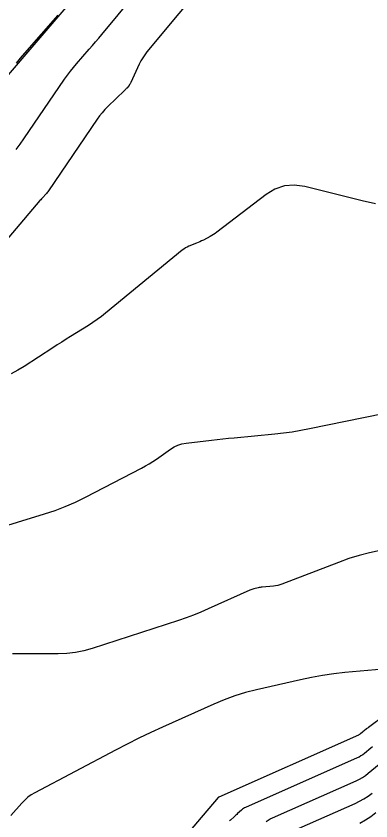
# Model space of a CAD drawing. Extents: x 1005228 to 1008882, y 1883389 to 1885754.
# Drawn here: x 1007516.7 to 1007592.2, y 1884530.4 to 1884701.7 of the extents above; entities that cross this region are included whole.
import ezdxf

# ---------------------------------------------------------------- set-up
doc = ezdxf.new("R2010")
doc.units = 0
for name, color, linetype in [('C-ANNO-NOTE', 7, 'Continuous'), ('R_Erosion', 7, 'Continuous'), ('S_BRIDGE', 7, 'Continuous')]:
    doc.layers.add(name, color=color, linetype=linetype)

msp = doc.modelspace()

# ---------------------------------------------------------------- linework, layer by layer
at = {"layer": 'C-ANNO-NOTE'}
for points in [[(1007516.72, 1884673.26), (1007517.59, 1884674.39), (1007518.41, 1884675.56), (1007527.06, 1884688.25), (1007527.65, 1884689.09), (1007528.27, 1884689.91), (1007528.91, 1884690.72), (1007529.58, 1884691.5), (1007532.29, 1884694.59), (1007532.96, 1884695.37), (1007533.63, 1884696.15), (1007534.3, 1884696.94), (1007534.96, 1884697.73), (1007545.4, 1884710.34)], [(1007525.59, 1884701.86), (1007518.52, 1884693.79), (1007517.6, 1884692.71), (1007516.72, 1884691.61)], [(1007593.16, 1884661.73), (1007590.35, 1884662.37), (1007578.11, 1884665.4), (1007575.89, 1884665.71), (1007573.78, 1884665.53), (1007571.77, 1884664.85), (1007569.87, 1884663.68), (1007559.39, 1884655.66), (1007559.06, 1884655.42), (1007558.72, 1884655.19), (1007558.37, 1884654.98), (1007558.01, 1884654.78), (1007556.56, 1884654.02), (1007556.19, 1884653.84), (1007555.82, 1884653.66), (1007555.44, 1884653.5), (1007555.07, 1884653.34), (1007553.49, 1884652.7), (1007553.1, 1884652.52), (1007552.74, 1884652.33), (1007552.39, 1884652.1), (1007552.05, 1884651.85), (1007535.74, 1884638.44), (1007534.87, 1884637.74), (1007533.97, 1884637.08), (1007533.06, 1884636.45), (1007532.12, 1884635.85), (1007528.32, 1884633.5), (1007527.37, 1884632.91), (1007526.43, 1884632.32), (1007525.48, 1884631.72), (1007524.55, 1884631.11), (1007518.45, 1884627.13), (1007517.1, 1884626.31), (1007515.7, 1884625.57)], [(1007511.25, 1884592.26), (1007522.78, 1884595.77), (1007525.01, 1884596.5), (1007527.2, 1884597.34), (1007529.35, 1884598.27), (1007531.46, 1884599.31), (1007543.42, 1884605.52), (1007544.23, 1884605.95), (1007545.02, 1884606.41), (1007545.8, 1884606.9), (1007546.56, 1884607.42), (1007549.57, 1884609.53), (1007550.34, 1884610), (1007551.15, 1884610.37), (1007552, 1884610.64), (1007552.9, 1884610.8), (1007558.27, 1884611.44), (1007559.47, 1884611.58), (1007560.67, 1884611.72), (1007561.87, 1884611.84), (1007563.07, 1884611.96), (1007571.78, 1884612.79), (1007573.62, 1884612.99), (1007575.46, 1884613.24), (1007577.3, 1884613.54), (1007579.12, 1884613.89), (1007602.44, 1884618.7)], [(1007594.14, 1884587.99), (1007591.89, 1884587.5), (1007589.66, 1884586.92), (1007587.47, 1884586.24), (1007585.3, 1884585.45), (1007573.26, 1884580.8), (1007572.81, 1884580.65), (1007572.36, 1884580.52), (1007571.9, 1884580.44), (1007571.44, 1884580.38), (1007569.07, 1884580.17), (1007568.85, 1884580.14), (1007568.62, 1884580.11), (1007568.4, 1884580.07), (1007568.18, 1884580.03), (1007567.29, 1884579.82), (1007567.07, 1884579.77), (1007566.86, 1884579.7), (1007566.64, 1884579.62), (1007566.44, 1884579.53), (1007557.58, 1884575.55), (1007556.03, 1884574.88), (1007554.46, 1884574.25), (1007552.87, 1884573.66), (1007551.27, 1884573.11), (1007532.89, 1884567.1), (1007531.13, 1884566.6), (1007529.34, 1884566.24), (1007527.53, 1884566.03), (1007525.7, 1884565.97), (1007517.24, 1884566.01), (1007515.94, 1884565.98)], [(1007601.31, 1884563.29), (1007586.65, 1884561.99), (1007584.26, 1884561.74), (1007581.89, 1884561.4), (1007579.54, 1884560.99), (1007577.19, 1884560.49), (1007567.84, 1884558.33), (1007565.52, 1884557.74), (1007563.24, 1884557.03), (1007561, 1884556.21), (1007558.79, 1884555.28), (1007547.89, 1884550.39), (1007545.36, 1884549.22), (1007542.84, 1884548.02), (1007540.35, 1884546.78), (1007537.87, 1884545.49), (1007520.72, 1884536.43), (1007519.96, 1884535.98), (1007519.24, 1884535.47), (1007518.58, 1884534.89), (1007517.96, 1884534.25), (1007515.59, 1884531.57)], [(1007592.49, 1884546.17), (1007592.15, 1884545.89), (1007590.78, 1884544.77), (1007590.43, 1884544.5), (1007590.06, 1884544.26), (1007589.68, 1884544.04), (1007589.28, 1884543.85), (1007565.53, 1884533.32), (1007565.29, 1884533.2), (1007565.06, 1884533.06), (1007564.85, 1884532.91), (1007564.64, 1884532.74), (1007563.83, 1884531.99), (1007563.64, 1884531.82), (1007563.45, 1884531.65), (1007563.26, 1884531.47), (1007563.08, 1884531.3), (1007562.33, 1884530.62), (1007562.14, 1884530.44)], [(1007569.89, 1884530.3), (1007570.32, 1884530.61), (1007570.76, 1884530.87), (1007571.24, 1884531.11), (1007589.04, 1884539), (1007589.72, 1884539.33), (1007590.37, 1884539.7), (1007591, 1884540.11), (1007591.6, 1884540.57), (1007593.94, 1884542.49)], [(1007576.94, 1884528.89), (1007588.81, 1884534.15), (1007589.77, 1884534.62), (1007590.69, 1884535.14), (1007591.57, 1884535.73), (1007592.42, 1884536.38)], [(1007593.24, 1884532.18), (1007592.15, 1884531.34), (1007591, 1884530.58), (1007589.81, 1884529.91)]]:
    msp.add_lwpolyline(points, dxfattribs=at)
at = {"layer": 'R_Erosion'}
msp.add_lwpolyline([(1007479.35, 1884649.35), (1007490.06, 1884659.98), (1007582.04, 1884767.38), (1007608.23, 1884786.44), (1007622.73, 1884788.72), (1007640.54, 1884783.01), (1007724.67, 1884699.7), (1007740.7, 1884720.15)], dxfattribs=at)
at = {"layer": 'S_BRIDGE'}
for points in [[(1007558.14, 1884710.42), (1007544.56, 1884694.02), (1007544.08, 1884693.42), (1007543.66, 1884692.78), (1007543.27, 1884692.12), (1007542.93, 1884691.43), (1007541.16, 1884687.54), (1007541.08, 1884687.38), (1007540.99, 1884687.22), (1007540.88, 1884687.07), (1007540.77, 1884686.92), (1007540.29, 1884686.36), (1007540.17, 1884686.22), (1007540.05, 1884686.08), (1007539.92, 1884685.95), (1007539.79, 1884685.82), (1007536.24, 1884682.39), (1007535.62, 1884681.76), (1007535.03, 1884681.1), (1007534.48, 1884680.42), (1007533.97, 1884679.7), (1007523.59, 1884664.47), (1007523.46, 1884664.29), (1007523.32, 1884664.11), (1007523.18, 1884663.93), (1007523.03, 1884663.76), (1007522.41, 1884663.09), (1007522.26, 1884662.92), (1007522.11, 1884662.76), (1007521.96, 1884662.58), (1007521.81, 1884662.41), (1007505.81, 1884643.65)], [(1007609.73, 1884563.76), (1007591.67, 1884550.35), (1007591.56, 1884550.27), (1007591.45, 1884550.18), (1007591.33, 1884550.09), (1007591.22, 1884550), (1007590.76, 1884549.62), (1007590.56, 1884549.46), (1007590.36, 1884549.29), (1007589.96, 1884548.97), (1007589.85, 1884548.89), (1007589.75, 1884548.82), (1007589.63, 1884548.75), (1007589.52, 1884548.7), (1007559.83, 1884535.53), (1007559.82, 1884535.53), (1007559.81, 1884535.52), (1007559.8, 1884535.52), (1007559.8, 1884535.51), (1007559.71, 1884535.44), (1007559.71, 1884535.43), (1007559.7, 1884535.42), (1007559.69, 1884535.42), (1007559.69, 1884535.41), (1007535.76, 1884507.2)]]:
    msp.add_lwpolyline(points, dxfattribs=at)

doc.saveas('drawing.dxf')
